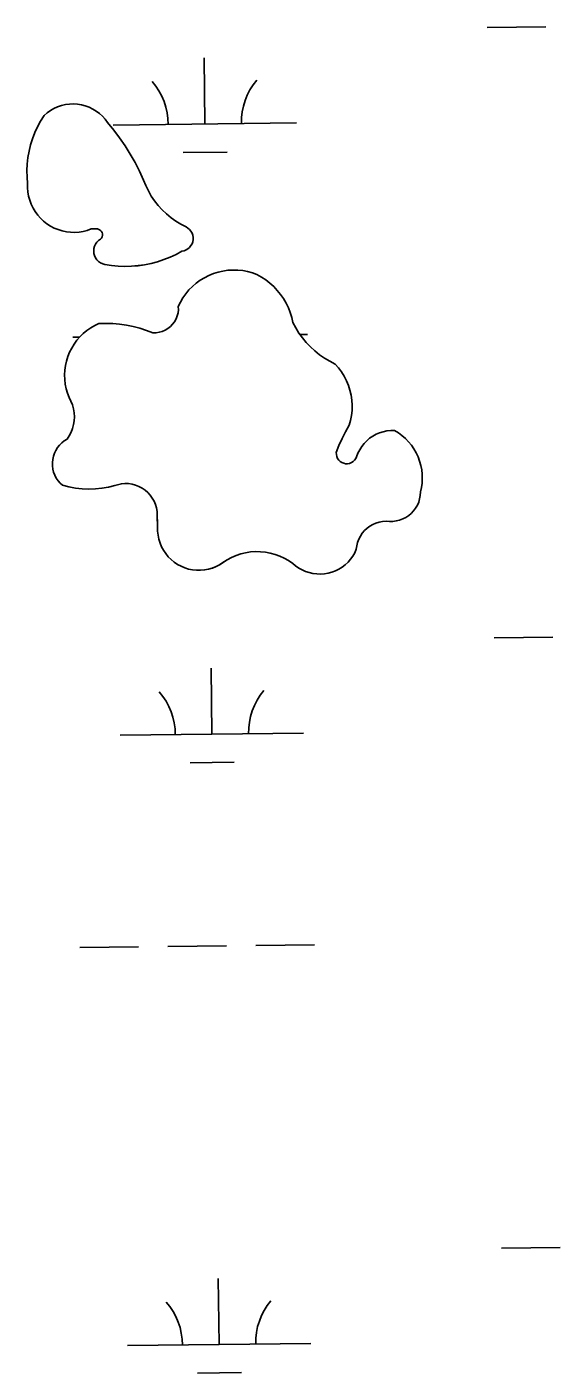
# Model space of a CAD drawing. Extents: x 3684037 to 3722149, y 433263 to 459021.
# Drawn here: x 3713993 to 3714283, y 448720 to 449454 of the extents above; entities that cross this region are included whole.
import ezdxf

# ---------------------------------------------------------------- set-up
doc = ezdxf.new("R2010")
doc.units = 0
doc.layers.add('V-TOPO-SHOR', color=7, linetype='Continuous')
doc.layers.add('V-WETL-SWMP', color=7, linetype='Continuous')

msp = doc.modelspace()

# ---------------------------------------------------------------- linework, layer by layer
at = {"layer": 'V-TOPO-SHOR'}
for points in [[(3714027.7, 449344.02), (3714025.53, 449343.24), (3714023.29, 449342.67), (3714021.01, 449342.3), (3714018.71, 449342.15), (3714016.4, 449342.2), (3714014.1, 449342.47), (3714011.84, 449342.94), (3714009.64, 449343.62), (3714007.5, 449344.51), (3714005.45, 449345.57), (3714003.52, 449346.83), (3714001.7, 449348.25), (3714000.02, 449349.84), (3713998.49, 449351.57), (3713997.13, 449353.44), (3713995.94, 449355.42), (3713994.94, 449357.5), (3713994.14, 449359.67), (3713993.54, 449361.89), (3713993.14, 449364.17), (3713992.95, 449366.47), (3713992.98, 449368.78), (3713992.67, 449372.31), (3713992.59, 449375.85), (3713992.74, 449379.39), (3713993.12, 449382.91), (3713993.73, 449386.4), (3713994.56, 449389.84), (3713995.62, 449393.21), (3713996.89, 449396.52), (3713998.38, 449399.73), (3714000.07, 449402.84), (3714001.96, 449405.83), (3714003.62, 449407.28), (3714005.42, 449408.56), (3714007.32, 449409.66), (3714009.33, 449410.57), (3714011.42, 449411.27), (3714013.56, 449411.77), (3714015.74, 449412.07), (3714017.94, 449412.14), (3714020.14, 449412.01), (3714022.31, 449411.66), (3714024.44, 449411.1), (3714026.51, 449410.34), (3714028.49, 449409.38), (3714030.37, 449408.23), (3714032.12, 449406.91), (3714033.75, 449405.42), (3714035.22, 449403.78), (3714036.52, 449402), (3714039.9, 449397.9), (3714043.1, 449393.66), (3714046.12, 449389.28), (3714048.95, 449384.77), (3714051.57, 449380.15), (3714054, 449375.42), (3714056.22, 449370.58), (3714057.41, 449367.6), (3714058.82, 449364.71), (3714060.43, 449361.93), (3714062.23, 449359.28), (3714064.22, 449356.75), (3714066.38, 449354.37), (3714068.71, 449352.16), (3714071.19, 449350.11), (3714073.8, 449348.25), (3714076.55, 449346.58), (3714079.4, 449345.1), (3714080.42, 449344.48), (3714081.32, 449343.69), (3714082.07, 449342.77), (3714082.65, 449341.73), (3714083.05, 449340.6), (3714083.25, 449339.43), (3714083.25, 449338.23), (3714083.04, 449337.06), (3714082.64, 449335.94), (3714082.06, 449334.9), (3714081.3, 449333.97), (3714080.4, 449333.19), (3714079.38, 449332.57), (3714078.27, 449332.13), (3714077.11, 449331.89), (3714073.92, 449330.15), (3714070.64, 449328.61), (3714067.28, 449327.28), (3714063.84, 449326.14), (3714060.34, 449325.21), (3714056.78, 449324.49), (3714053.2, 449323.99), (3714049.58, 449323.7), (3714045.96, 449323.62), (3714042.34, 449323.77)], [(3714042.34, 449323.77), (3714038.74, 449324.13), (3714035.16, 449324.71), (3714033.91, 449325.04), (3714032.74, 449325.58), (3714031.69, 449326.33), (3714030.77, 449327.24), (3714030.03, 449328.29), (3714029.49, 449329.46), (3714029.16, 449330.71), (3714029.04, 449332), (3714029.16, 449333.28), (3714029.5, 449334.53), (3714030.04, 449335.7), (3714030.79, 449336.75), (3714031.7, 449337.66), (3714032.76, 449338.4), (3714033.29, 449339.01), (3714033.66, 449339.73), (3714033.83, 449340.53), (3714033.79, 449341.33), (3714033.56, 449342.11), (3714033.14, 449342.8), (3714032.56, 449343.36), (3714031.85, 449343.76), (3714031.08, 449343.98), (3714030.27, 449343.98), (3714027.7, 449344.02)], [(3714077.69, 449306.49), (3714079.25, 449308.69), (3714080.98, 449310.76), (3714082.88, 449312.68), (3714084.92, 449314.44), (3714087.1, 449316.03), (3714089.4, 449317.44), (3714091.81, 449318.66), (3714094.31, 449319.67), (3714096.89, 449320.48), (3714099.52, 449321.07), (3714102.19, 449321.45), (3714104.89, 449321.62), (3714107.59, 449321.56), (3714110.27, 449321.28), (3714112.92, 449320.79), (3714115.53, 449320.08), (3714118.06, 449319.16), (3714120.54, 449317.79), (3714122.89, 449316.23), (3714125.12, 449314.49), (3714127.21, 449312.6), (3714129.15, 449310.54), (3714130.93, 449308.34), (3714132.53, 449306.01), (3714133.94, 449303.57), (3714135.17, 449301.02), (3714136.19, 449298.39), (3714137.01, 449295.68), (3714137.62, 449292.92), (3714139.18, 449290.04), (3714140.93, 449287.26), (3714142.86, 449284.61), (3714144.96, 449282.09), (3714147.23, 449279.72), (3714149.64, 449277.5), (3714152.2, 449275.45), (3714154.9, 449273.57), (3714157.7, 449271.88), (3714160.62, 449270.38), (3714162.46, 449268.31), (3714164.12, 449266.09), (3714165.6, 449263.75), (3714166.87, 449261.28), (3714167.93, 449258.73), (3714168.78, 449256.09), (3714169.41, 449253.39), (3714169.8, 449250.65), (3714169.97, 449247.88), (3714169.9, 449245.11), (3714169.61, 449242.35), (3714169.08, 449239.64), (3714168.33, 449236.97), (3714166.29, 449233.4), (3714164.43, 449229.72), (3714162.77, 449225.95), (3714161.32, 449222.1), (3714161.35, 449221.01), (3714161.59, 449219.94), (3714162.02, 449218.94), (3714162.64, 449218.04), (3714163.42, 449217.28), (3714164.33, 449216.67), (3714165.33, 449216.26), (3714166.41, 449216.04), (3714167.5, 449216.03), (3714168.57, 449216.22), (3714169.59, 449216.62), (3714170.51, 449217.2), (3714171.31, 449217.95), (3714171.94, 449218.84), (3714172.4, 449219.83), (3714173.13, 449221.78), (3714174.06, 449223.64), (3714175.17, 449225.39), (3714176.45, 449227.03), (3714177.88, 449228.53), (3714179.47, 449229.88), (3714181.18, 449231.06), (3714183, 449232.06), (3714184.91, 449232.87), (3714186.89, 449233.49), (3714188.93, 449233.9), (3714191, 449234.11), (3714193.07, 449234.1), (3714195.16, 449232.83), (3714197.13, 449231.38), (3714198.97, 449229.77), (3714200.68, 449228.02), (3714202.23, 449226.13), (3714203.62, 449224.12), (3714204.85, 449222), (3714205.89, 449219.79), (3714206.74, 449217.5), (3714207.41, 449215.15)], [(3714063.54, 449189.96), (3714063.21, 449191.9), (3714062.67, 449193.78), (3714061.91, 449195.6), (3714060.95, 449197.31), (3714059.81, 449198.91), (3714058.48, 449200.36), (3714057.01, 449201.66), (3714055.4, 449202.77), (3714053.66, 449203.7), (3714051.83, 449204.42), (3714049.94, 449204.94), (3714048, 449205.23), (3714046.03, 449205.3), (3714044.08, 449205.14), (3714040.62, 449204.08), (3714037.1, 449203.25), (3714033.53, 449202.65), (3714029.93, 449202.31), (3714026.31, 449202.21), (3714022.7, 449202.35), (3714019.1, 449202.74), (3714015.54, 449203.38), (3714012.03, 449204.25), (3714010.74, 449205.44), (3714009.59, 449206.77), (3714008.61, 449208.22), (3714007.79, 449209.78), (3714007.17, 449211.42), (3714006.74, 449213.11), (3714006.5, 449214.86), (3714006.47, 449216.61), (3714006.64, 449218.36), (3714007.01, 449220.07), (3714007.57, 449221.73), (3714008.32, 449223.32), (3714009.25, 449224.81), (3714010.35, 449226.18), (3714011.59, 449227.42), (3714012.97, 449228.5), (3714014.47, 449229.42), (3714015.67, 449231.24), (3714016.67, 449233.18), (3714017.46, 449235.22), (3714018.03, 449237.32), (3714018.37, 449239.48), (3714018.48, 449241.65), (3714018.35, 449243.83), (3714017.99, 449245.99), (3714017.41, 449248.09), (3714016.61, 449250.12), (3714015.6, 449252.05), (3714014.7, 449254.43), (3714013.99, 449256.88), (3714013.5, 449259.37), (3714013.21, 449261.9), (3714013.13, 449264.45), (3714013.27, 449266.99), (3714013.61, 449269.51), (3714014.16, 449271.99), (3714014.92, 449274.43), (3714015.87, 449276.79), (3714017.01, 449279.06), (3714018.34, 449281.23), (3714019.84, 449283.29), (3714021.51, 449285.21), (3714023.33, 449286.99), (3714025.29, 449288.61), (3714027.38, 449290.07), (3714029.59, 449291.34), (3714031.89, 449292.43), (3714035.65, 449292.51), (3714039.4, 449292.38), (3714043.15, 449292.04), (3714046.87, 449291.51), (3714050.56, 449290.77), (3714054.2, 449289.84), (3714057.78, 449288.71), (3714061.3, 449287.38), (3714063.04, 449287.4), (3714064.75, 449287.65), (3714066.42, 449288.13), (3714068.02, 449288.82), (3714069.5, 449289.72), (3714070.87, 449290.8), (3714072.07, 449292.05), (3714073.1, 449293.45), (3714073.94, 449294.97), (3714074.57, 449296.58), (3714074.99, 449298.27), (3714075.18, 449300), (3714075.14, 449301.73), (3714076.32, 449304.16), (3714077.69, 449306.49)], [(3714207.41, 449215.15), (3714207.87, 449212.74), (3714208.14, 449210.31), (3714208.21, 449207.87), (3714208.07, 449205.42), (3714207.73, 449203), (3714207.19, 449200.62), (3714207.09, 449198.77), (3714206.77, 449196.93), (3714206.24, 449195.15), (3714205.51, 449193.45), (3714204.58, 449191.84), (3714203.48, 449190.34), (3714202.21, 449188.99), (3714200.79, 449187.79), (3714199.24, 449186.76), (3714197.59, 449185.91), (3714195.85, 449185.27), (3714194.04, 449184.83), (3714192.2, 449184.6), (3714190.34, 449184.59), (3714188.46, 449184.68), (3714186.58, 449184.56), (3714184.73, 449184.22), (3714182.93, 449183.68), (3714181.2, 449182.93), (3714179.57, 449181.98), (3714178.06, 449180.86), (3714176.69, 449179.57), (3714175.47, 449178.13), (3714174.43, 449176.57), (3714173.57, 449174.89), (3714172.91, 449173.13), (3714172.46, 449171.3), (3714172.22, 449169.43), (3714171.35, 449167.53), (3714170.31, 449165.71), (3714169.09, 449164.01), (3714167.71, 449162.43), (3714166.19, 449161), (3714164.53, 449159.72), (3714162.76, 449158.61), (3714160.89, 449157.68), (3714158.93, 449156.93), (3714156.91, 449156.38), (3714154.85, 449156.03), (3714152.77, 449155.88), (3714150.67, 449155.93), (3714148.6, 449156.19), (3714146.55, 449156.65), (3714144.57, 449157.3), (3714142.65, 449158.15), (3714140.83, 449159.17), (3714139.12, 449160.37), (3714137.53, 449161.73), (3714135.29, 449163.25), (3714132.93, 449164.58), (3714130.47, 449165.71), (3714127.92, 449166.62), (3714125.31, 449167.33), (3714122.64, 449167.81), (3714119.95, 449168.07), (3714117.24, 449168.1), (3714114.54, 449167.91), (3714111.87, 449167.49), (3714109.24, 449166.85), (3714106.67, 449165.99), (3714104.18, 449164.93), (3714101.79, 449163.65), (3714099.52, 449162.19), (3714097.68, 449160.99), (3714095.74, 449159.98), (3714093.71, 449159.16), (3714091.6, 449158.55), (3714089.45, 449158.14), (3714087.27, 449157.94), (3714085.08, 449157.95), (3714082.9, 449158.18), (3714080.75, 449158.62), (3714078.66, 449159.27), (3714076.64, 449160.12), (3714074.71, 449161.16), (3714072.89, 449162.38), (3714071.2, 449163.78), (3714069.65, 449165.33), (3714068.26, 449167.02), (3714067.05, 449168.84), (3714066.01, 449170.78), (3714065.17, 449172.8), (3714064.53, 449174.9), (3714064.1, 449177.04), (3714063.88, 449179.22), (3714063.87, 449181.41), (3714063.54, 449189.96)]]:
    msp.add_lwpolyline(points, dxfattribs=at)
at = {"layer": 'V-WETL-SWMP'}
for p, q in [((3714243.61, 449453.75), (3714275.61, 449454.13)), ((3714089.62, 449401.22), (3714089.2, 449437.22)), ((3714039.63, 449400.64), (3714139.62, 449401.8)), ((3714077.8, 449385.65), (3714101.8, 449385.93)), ((3714017.56, 449284.94), (3714021.32, 449284.98)), ((3714141.57, 449286.38), (3714145.55, 449286.43)), ((3714247.48, 449121.1), (3714279.48, 449121.47)), ((3714093.49, 449068.57), (3714093.07, 449104.56)), ((3714043.5, 449067.98), (3714143.49, 449069.15)), ((3714081.67, 449053), (3714105.67, 449053.27)), ((3714021.43, 448952.29), (3714053.43, 448952.66)), ((3714069.43, 448952.85), (3714101.43, 448953.22)), ((3714117.43, 448953.4), (3714149.42, 448953.78)), ((3714251.35, 448788.45), (3714283.35, 448788.82)), ((3714097.36, 448735.91), (3714096.94, 448771.91)), ((3714047.37, 448735.33), (3714147.36, 448736.49)), ((3714085.54, 448720.34), (3714109.54, 448720.62))]:
    msp.add_line(p, q, dxfattribs=at)
for points in [[(3714045.96, 449323.62), (3714049.58, 449323.7), (3714053.2, 449323.98), (3714056.78, 449324.49), (3714060.34, 449325.21), (3714063.84, 449326.14), (3714067.28, 449327.27), (3714070.64, 449328.61), (3714073.92, 449330.16), (3714077.11, 449331.89), (3714078.27, 449332.13), (3714079.38, 449332.57), (3714080.4, 449333.19), (3714081.3, 449333.97), (3714082.06, 449334.9), (3714082.64, 449335.93), (3714083.04, 449337.06), (3714083.25, 449338.23), (3714083.25, 449339.43), (3714083.05, 449340.6), (3714082.65, 449341.73), (3714082.07, 449342.77), (3714081.32, 449343.69), (3714080.42, 449344.48), (3714079.4, 449345.1), (3714076.55, 449346.58), (3714073.8, 449348.25), (3714071.19, 449350.11), (3714068.71, 449352.16), (3714066.38, 449354.38), (3714064.22, 449356.75), (3714062.23, 449359.28), (3714060.43, 449361.93), (3714058.82, 449364.71), (3714057.41, 449367.6), (3714056.21, 449370.58), (3714054, 449375.42), (3714051.57, 449380.15), (3714048.95, 449384.77), (3714046.12, 449389.28), (3714043.1, 449393.66), (3714039.9, 449397.9), (3714036.52, 449402), (3714035.21, 449403.78), (3714033.75, 449405.42), (3714032.12, 449406.91), (3714030.37, 449408.23), (3714028.49, 449409.38), (3714026.51, 449410.34), (3714024.44, 449411.1), (3714022.31, 449411.66), (3714020.14, 449412.01), (3714017.94, 449412.14), (3714015.74, 449412.07), (3714013.56, 449411.77), (3714011.42, 449411.27), (3714009.33, 449410.56), (3714007.33, 449409.66), (3714005.42, 449408.56), (3714003.62, 449407.28), (3714001.96, 449405.84), (3714000.07, 449402.84), (3713998.38, 449399.73), (3713996.89, 449396.52), (3713995.62, 449393.21), (3713994.56, 449389.84), (3713993.73, 449386.39), (3713993.12, 449382.91), (3713992.74, 449379.39), (3713992.59, 449375.85), (3713992.67, 449372.31), (3713992.98, 449368.78), (3713992.95, 449366.47), (3713993.14, 449364.17), (3713993.54, 449361.9), (3713994.14, 449359.67), (3713994.94, 449357.5), (3713995.94, 449355.42), (3713997.13, 449353.44), (3713998.49, 449351.57), (3714000.02, 449349.84), (3714001.7, 449348.25), (3714003.51, 449346.83), (3714005.45, 449345.57), (3714007.5, 449344.5), (3714009.64, 449343.62), (3714011.84, 449342.94), (3714014.1, 449342.47), (3714016.4, 449342.2), (3714018.71, 449342.15), (3714021.01, 449342.3), (3714023.29, 449342.67), (3714025.53, 449343.24), (3714027.7, 449344.02), (3714031.07, 449343.98), (3714031.85, 449343.76), (3714032.56, 449343.36), (3714033.14, 449342.8), (3714033.56, 449342.11), (3714033.79, 449341.33), (3714033.83, 449340.53)], [(3714033.83, 449340.53), (3714033.66, 449339.73), (3714033.29, 449339.01), (3714032.76, 449338.4), (3714031.7, 449337.66), (3714030.79, 449336.75), (3714030.04, 449335.7), (3714029.5, 449334.53), (3714029.16, 449333.28), (3714029.05, 449332), (3714029.16, 449330.71), (3714029.49, 449329.47), (3714030.03, 449328.29), (3714030.77, 449327.24), (3714031.69, 449326.32), (3714032.74, 449325.58), (3714033.91, 449325.04), (3714035.16, 449324.7), (3714038.74, 449324.13), (3714042.34, 449323.77), (3714045.96, 449323.62)], [(3714184.91, 449232.87), (3714183, 449232.06), (3714181.18, 449231.06), (3714179.47, 449229.88), (3714177.88, 449228.53), (3714176.45, 449227.03), (3714175.17, 449225.39), (3714174.06, 449223.64), (3714173.13, 449221.78), (3714171.94, 449218.84), (3714171.31, 449217.95), (3714170.51, 449217.2), (3714169.59, 449216.62), (3714168.57, 449216.22), (3714167.5, 449216.03), (3714166.41, 449216.04), (3714165.34, 449216.26), (3714164.33, 449216.67), (3714163.42, 449217.28), (3714162.64, 449218.04), (3714162.02, 449218.94), (3714161.59, 449219.94), (3714161.35, 449221.01), (3714161.32, 449222.1), (3714162.77, 449225.95), (3714164.43, 449229.72), (3714166.29, 449233.39), (3714168.33, 449236.97), (3714169.08, 449239.63), (3714169.61, 449242.35), (3714169.9, 449245.11), (3714169.97, 449247.88), (3714169.8, 449250.65), (3714169.4, 449253.39), (3714168.78, 449256.09), (3714167.94, 449258.73), (3714166.87, 449261.28), (3714165.6, 449263.75), (3714164.13, 449266.09), (3714162.46, 449268.31), (3714160.62, 449270.38), (3714157.7, 449271.88), (3714154.89, 449273.58), (3714152.2, 449275.45), (3714149.64, 449277.5), (3714147.23, 449279.72), (3714144.96, 449282.09), (3714142.86, 449284.61), (3714140.93, 449287.26), (3714139.18, 449290.04), (3714137.62, 449292.92), (3714137.01, 449295.68), (3714136.19, 449298.39), (3714135.17, 449301.02), (3714133.94, 449303.57), (3714132.53, 449306.01), (3714130.93, 449308.34), (3714129.15, 449310.54), (3714127.21, 449312.6), (3714125.12, 449314.5), (3714122.89, 449316.23), (3714120.54, 449317.79), (3714118.06, 449319.16), (3714115.53, 449320.08), (3714112.92, 449320.79), (3714110.27, 449321.28), (3714107.58, 449321.56), (3714104.89, 449321.62), (3714102.19, 449321.45), (3714099.52, 449321.07), (3714096.89, 449320.48), (3714094.31, 449319.67), (3714091.81, 449318.66), (3714089.4, 449317.44), (3714087.1, 449316.03), (3714084.92, 449314.44), (3714082.88, 449312.68), (3714080.98, 449310.76), (3714079.25, 449308.69), (3714077.69, 449306.48), (3714076.32, 449304.16), (3714075.14, 449301.73), (3714075.18, 449300), (3714074.99, 449298.27), (3714074.57, 449296.58), (3714073.94, 449294.97), (3714073.1, 449293.45), (3714072.07, 449292.05), (3714070.87, 449290.8), (3714069.51, 449289.72), (3714068.02, 449288.82), (3714066.42, 449288.13), (3714064.75, 449287.66), (3714063.04, 449287.4), (3714061.3, 449287.38), (3714057.78, 449288.7), (3714054.2, 449289.84), (3714050.56, 449290.77), (3714046.87, 449291.51), (3714043.15, 449292.05), (3714039.4, 449292.38)], [(3714039.4, 449292.38), (3714035.65, 449292.51), (3714031.89, 449292.43), (3714029.59, 449291.34), (3714027.38, 449290.06), (3714025.29, 449288.61), (3714023.33, 449286.99), (3714021.51, 449285.21), (3714019.84, 449283.29), (3714018.34, 449281.23), (3714017.01, 449279.06), (3714015.87, 449276.79), (3714014.92, 449274.43), (3714014.16, 449271.99), (3714013.61, 449269.51), (3714013.27, 449266.99), (3714013.13, 449264.45), (3714013.21, 449261.9), (3714013.5, 449259.37), (3714014, 449256.88), (3714014.7, 449254.43), (3714015.6, 449252.05), (3714016.61, 449250.12), (3714017.41, 449248.09), (3714018, 449245.98), (3714018.35, 449243.83), (3714018.48, 449241.66), (3714018.37, 449239.48), (3714018.03, 449237.32), (3714017.46, 449235.22), (3714016.67, 449233.18), (3714015.67, 449231.24), (3714014.47, 449229.42), (3714012.97, 449228.5), (3714011.59, 449227.42), (3714010.35, 449226.18), (3714009.25, 449224.81), (3714008.32, 449223.32), (3714007.57, 449221.73), (3714007.01, 449220.07), (3714006.64, 449218.36), (3714006.47, 449216.61), (3714006.5, 449214.86), (3714006.74, 449213.12), (3714007.17, 449211.42), (3714007.8, 449209.78), (3714008.61, 449208.22), (3714009.59, 449206.77), (3714010.74, 449205.44), (3714012.03, 449204.25), (3714015.54, 449203.38), (3714019.1, 449202.74), (3714022.7, 449202.35), (3714026.31, 449202.21), (3714029.93, 449202.31), (3714033.53, 449202.65), (3714037.1, 449203.24), (3714040.62, 449204.08), (3714044.08, 449205.15), (3714046.03, 449205.3), (3714048, 449205.23), (3714049.94, 449204.94), (3714051.84, 449204.42), (3714053.66, 449203.7), (3714055.39, 449202.77), (3714057.01, 449201.66), (3714058.49, 449200.36), (3714059.81, 449198.91), (3714060.95, 449197.31), (3714061.91, 449195.6), (3714062.67, 449193.78), (3714063.21, 449191.9), (3714063.54, 449189.96), (3714063.88, 449179.22), (3714064.1, 449177.04), (3714064.53, 449174.9), (3714065.17, 449172.8)], [(3714065.17, 449172.8), (3714066.01, 449170.78), (3714067.05, 449168.84), (3714068.26, 449167.02), (3714069.65, 449165.33), (3714071.2, 449163.78), (3714072.89, 449162.38), (3714074.71, 449161.16), (3714076.64, 449160.12), (3714078.66, 449159.27), (3714080.75, 449158.62), (3714082.9, 449158.18), (3714085.08, 449157.96), (3714087.27, 449157.94), (3714089.45, 449158.14), (3714091.6, 449158.55), (3714093.7, 449159.16), (3714095.74, 449159.98), (3714097.68, 449160.99), (3714101.79, 449163.66), (3714104.18, 449164.93), (3714106.67, 449165.99), (3714109.24, 449166.85), (3714111.87, 449167.49), (3714114.54, 449167.91), (3714117.24, 449168.1), (3714119.95, 449168.07), (3714122.64, 449167.81), (3714125.31, 449167.33), (3714127.92, 449166.62), (3714130.47, 449165.71), (3714132.93, 449164.58), (3714135.29, 449163.25), (3714137.53, 449161.73), (3714139.12, 449160.37), (3714140.83, 449159.17), (3714142.65, 449158.14), (3714144.57, 449157.3), (3714146.55, 449156.65), (3714148.6, 449156.19), (3714150.67, 449155.93), (3714152.76, 449155.88), (3714154.85, 449156.03), (3714156.91, 449156.38), (3714158.93, 449156.93), (3714160.89, 449157.68), (3714162.76, 449158.61), (3714164.53, 449159.72), (3714166.19, 449161), (3714167.71, 449162.43), (3714169.09, 449164.01), (3714170.31, 449165.71), (3714171.35, 449167.52), (3714172.22, 449169.43), (3714172.46, 449171.3), (3714172.91, 449173.13), (3714173.57, 449174.89), (3714174.43, 449176.57), (3714175.47, 449178.13), (3714176.69, 449179.57), (3714178.06, 449180.86), (3714179.57, 449181.98), (3714181.2, 449182.93), (3714182.93, 449183.68), (3714184.73, 449184.22), (3714186.58, 449184.56), (3714188.46, 449184.68), (3714192.2, 449184.6), (3714194.04, 449184.83), (3714195.85, 449185.27), (3714197.59, 449185.91), (3714199.24, 449186.76), (3714200.79, 449187.79), (3714202.21, 449188.98), (3714203.48, 449190.34), (3714204.58, 449191.84), (3714205.51, 449193.45), (3714206.24, 449195.15), (3714206.77, 449196.93), (3714207.09, 449198.76), (3714207.19, 449200.62), (3714207.73, 449203), (3714208.07, 449205.43), (3714208.21, 449207.87), (3714208.14, 449210.31), (3714207.87, 449212.74), (3714207.41, 449215.14), (3714206.74, 449217.5), (3714205.89, 449219.79), (3714204.85, 449222), (3714203.62, 449224.12), (3714202.23, 449226.13), (3714200.68, 449228.02), (3714198.97, 449229.77), (3714197.13, 449231.38), (3714195.16, 449232.83), (3714193.07, 449234.11), (3714191, 449234.11), (3714188.93, 449233.9), (3714186.89, 449233.49), (3714184.91, 449232.87)]]:
    msp.add_lwpolyline(points, dxfattribs=at)
for centre, start, end in [((3714034.38, 449401.05), 359.89487, 41.43853), ((3714144.86, 449402.34), 139.89486, 181.43852), ((3714038.25, 449068.4), 359.89487, 41.43853), ((3714148.73, 449069.68), 139.89486, 181.43852), ((3714042.12, 448735.74), 359.89487, 41.43853), ((3714152.6, 448737.03), 139.89486, 181.43852)]:
    msp.add_arc(centre, 35.25, start, end, dxfattribs=at)

doc.saveas('drawing.dxf')
